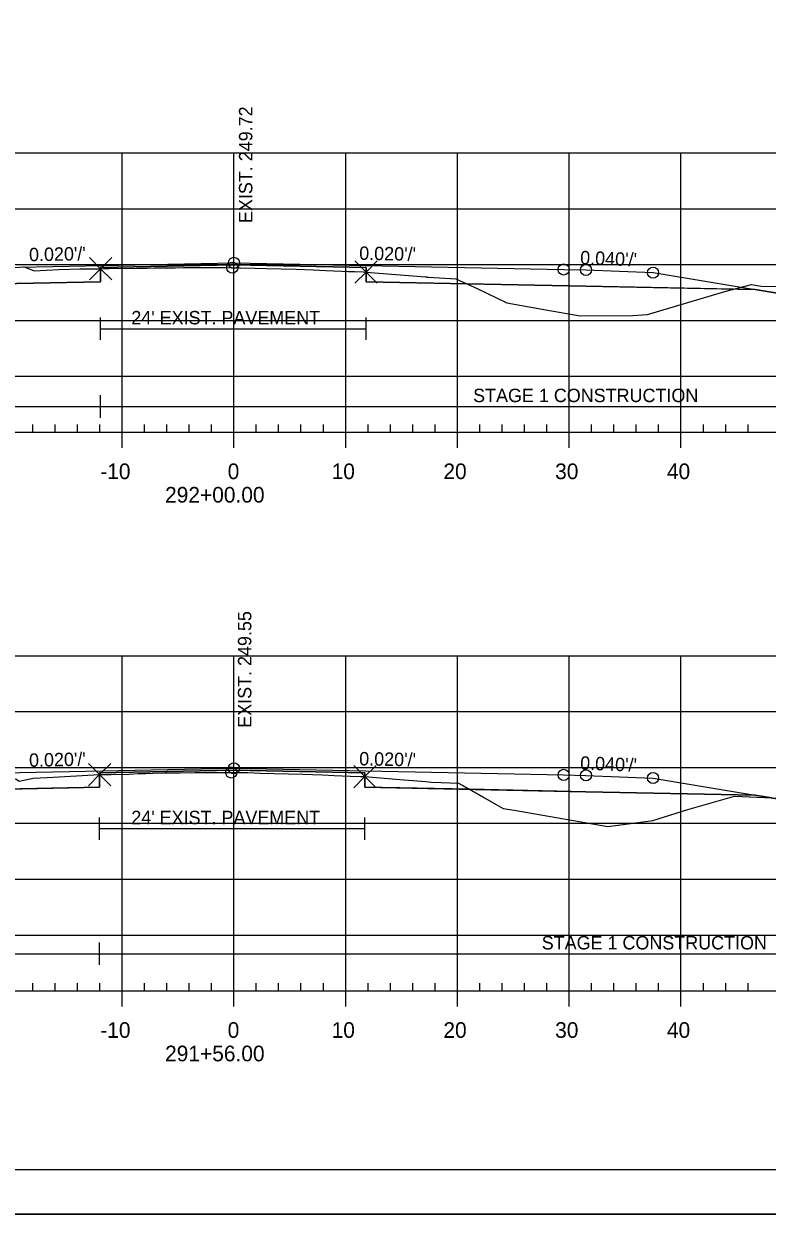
# Model space of a CAD drawing. Extents: x 1365647 to 1367999, y 387113 to 400173.
# Drawn here: x 1365875.3 to 1365941.8, y 396546.3 to 396652.8 of the extents above; entities that cross this region are included whole.
import ezdxf

# ---------------------------------------------------------------- set-up
doc = ezdxf.new("R2010")
doc.units = 0
for name, color, linetype in [('R_Alt Surface', 7, 'Continuous'), ('R_Axis', 7, 'Continuous'), ('R_Axis Annot', 7, 'Continuous'), ('R_Border', 7, 'Continuous'), ('R_Contours', 7, 'Continuous'), ('R_Exist Surface', 7, 'Continuous'), ('R_Fin Surface', 7, 'Continuous'), ('R_Fin Surface Annot', 7, 'Continuous'), ('R_Grid', 7, 'Continuous'), ('R_No Plot', 7, 'Continuous'), ('R_Water', 7, 'Continuous'), ('R_Xsect Elev', 7, 'Continuous')]:
    doc.layers.add(name, color=color, linetype=linetype)

msp = doc.modelspace()

# ---------------------------------------------------------------- linework, layer by layer
at = {"layer": 'R_Alt Surface'}
for points in [[(1365847.47, 396629.01), (1365862.59, 396629.31), (1365882.16, 396629.71), (1365882.16, 396630.99), (1365894.09, 396631.23), (1365905.91, 396631), (1365905.91, 396629.71), (1365925.59, 396629.31), (1365940.72, 396629.01)], [(1365847.47, 396583.77), (1365862.59, 396584.08), (1365882.07, 396584.47), (1365882.07, 396585.76), (1365894.09, 396586), (1365905.81, 396585.76), (1365905.81, 396584.47), (1365925.59, 396584.08), (1365940.72, 396583.77)]]:
    msp.add_lwpolyline(points, dxfattribs=at)
at = {"layer": 'R_Axis'}
for p, q in [((1365876.09, 396616.25), (1365876.09, 396616.95)), ((1365878.09, 396616.25), (1365878.09, 396616.95)), ((1365880.09, 396616.25), (1365880.09, 396616.95)), ((1365882.09, 396616.25), (1365882.09, 396616.95)), ((1365886.09, 396616.25), (1365886.09, 396616.95)), ((1365888.09, 396616.25), (1365888.09, 396616.95)), ((1365890.09, 396616.25), (1365890.09, 396616.95)), ((1365892.09, 396616.25), (1365892.09, 396616.95)), ((1365896.09, 396616.25), (1365896.09, 396616.95)), ((1365898.09, 396616.25), (1365898.09, 396616.95)), ((1365900.09, 396616.25), (1365900.09, 396616.95)), ((1365902.09, 396616.25), (1365902.09, 396616.95)), ((1365906.09, 396616.25), (1365906.09, 396616.95)), ((1365908.09, 396616.25), (1365908.09, 396616.95)), ((1365910.09, 396616.25), (1365910.09, 396616.95)), ((1365912.09, 396616.25), (1365912.09, 396616.95)), ((1365916.09, 396616.25), (1365916.09, 396616.95)), ((1365918.09, 396616.25), (1365918.09, 396616.95)), ((1365920.09, 396616.25), (1365920.09, 396616.95)), ((1365922.09, 396616.25), (1365922.09, 396616.95)), ((1365926.09, 396616.25), (1365926.09, 396616.95)), ((1365928.09, 396616.25), (1365928.09, 396616.95)), ((1365930.09, 396616.25), (1365930.09, 396616.95)), ((1365932.09, 396616.25), (1365932.09, 396616.95)), ((1365936.09, 396616.25), (1365936.09, 396616.95)), ((1365938.09, 396616.25), (1365938.09, 396616.95)), ((1365940.09, 396616.25), (1365940.09, 396616.95)), ((1365749.09, 396616.25), (1366039.09, 396616.25)), ((1365884.09, 396614.85), (1365884.09, 396616.25)), ((1365894.09, 396614.85), (1365894.09, 396616.25)), ((1365904.09, 396614.85), (1365904.09, 396616.25)), ((1365914.09, 396614.85), (1365914.09, 396616.25)), ((1365924.09, 396614.85), (1365924.09, 396616.25)), ((1365934.09, 396614.85), (1365934.09, 396616.25)), ((1365876.09, 396566.25), (1365876.09, 396566.95)), ((1365878.09, 396566.25), (1365878.09, 396566.95)), ((1365880.09, 396566.25), (1365880.09, 396566.95)), ((1365882.09, 396566.25), (1365882.09, 396566.95)), ((1365886.09, 396566.25), (1365886.09, 396566.95)), ((1365888.09, 396566.25), (1365888.09, 396566.95)), ((1365890.09, 396566.25), (1365890.09, 396566.95)), ((1365892.09, 396566.25), (1365892.09, 396566.95)), ((1365896.09, 396566.25), (1365896.09, 396566.95)), ((1365898.09, 396566.25), (1365898.09, 396566.95)), ((1365900.09, 396566.25), (1365900.09, 396566.95)), ((1365902.09, 396566.25), (1365902.09, 396566.95)), ((1365906.09, 396566.25), (1365906.09, 396566.95)), ((1365908.09, 396566.25), (1365908.09, 396566.95)), ((1365910.09, 396566.25), (1365910.09, 396566.95)), ((1365912.09, 396566.25), (1365912.09, 396566.95)), ((1365916.09, 396566.25), (1365916.09, 396566.95)), ((1365918.09, 396566.25), (1365918.09, 396566.95)), ((1365920.09, 396566.25), (1365920.09, 396566.95)), ((1365922.09, 396566.25), (1365922.09, 396566.95)), ((1365926.09, 396566.25), (1365926.09, 396566.95)), ((1365928.09, 396566.25), (1365928.09, 396566.95)), ((1365930.09, 396566.25), (1365930.09, 396566.95)), ((1365932.09, 396566.25), (1365932.09, 396566.95)), ((1365936.09, 396566.25), (1365936.09, 396566.95)), ((1365938.09, 396566.25), (1365938.09, 396566.95)), ((1365940.09, 396566.25), (1365940.09, 396566.95)), ((1365749.09, 396566.25), (1366039.09, 396566.25)), ((1365884.09, 396564.85), (1365884.09, 396566.25)), ((1365894.09, 396564.85), (1365894.09, 396566.25)), ((1365904.09, 396564.85), (1365904.09, 396566.25)), ((1365914.09, 396564.85), (1365914.09, 396566.25)), ((1365924.09, 396564.85), (1365924.09, 396566.25)), ((1365934.09, 396564.85), (1365934.09, 396566.25))]:
    msp.add_line(p, q, dxfattribs=at)
at = {"layer": 'R_Border'}
msp.add_line((1366052.27, 396550.25), (1365736.09, 396550.25), dxfattribs=at)
at = {"layer": 'R_Contours'}
msp.add_lwpolyline([(1365875.27, 396631.09), (1365876.22, 396630.69), (1365878.41, 396630.81), (1365880.3, 396630.86), (1365882.16, 396630.88), (1365882.16, 396629.71), (1365862.59, 396629.31)], dxfattribs=at)
for points in [[(1365882.16, 396630.88), (1365882.43, 396630.89), (1365882.94, 396630.89), (1365885.37, 396630.92), (1365886.31, 396630.94), (1365886.95, 396630.95), (1365888.87, 396630.97), (1365889.59, 396630.98), (1365890.49, 396630.99), (1365890.92, 396630.98), (1365891.69, 396630.98), (1365892.33, 396630.98), (1365893.33, 396630.98), (1365893.94, 396630.97), (1365894.1, 396630.97), (1365894.68, 396630.97), (1365895.96, 396630.94), (1365896.97, 396630.9), (1365899.66, 396630.83), (1365901.17, 396630.78), (1365902.32, 396630.71), (1365903.73, 396630.67), (1365904.31, 396630.63), (1365904.88, 396630.63), (1365905.65, 396630.59), (1365905.87, 396630.58), (1365905.91, 396630.58), (1365905.91, 396631), (1365894.09, 396631.23), (1365882.16, 396630.99)], [(1365905.91, 396630.58), (1365911.22, 396630.14), (1365911.31, 396630.14), (1365911.37, 396630.13), (1365911.4, 396630.13), (1365911.5, 396630.13), (1365913.95, 396629.98), (1365914.92, 396629.53), (1365905.91, 396629.71)], [(1365914.92, 396629.53), (1365915.9, 396629.07), (1365918.52, 396627.82), (1365922.01, 396627.19), (1365925.06, 396626.65), (1365929.77, 396626.69), (1365931.09, 396626.78), (1365938.02, 396628.85), (1365938.77, 396629.05), (1365925.59, 396629.31)], [(1365938.77, 396629.05), (1365940.4, 396629.48), (1365941.27, 396629.33), (1365951.99, 396629.3), (1365958.72, 396629.22), (1365961.88, 396629.15), (1365974.48, 396628.82), (1365980.89, 396628.64), (1365964.58, 396623.2), (1365953.59, 396626.87), (1365940.72, 396629.01)], [(1365870.73, 396584.24), (1365871.13, 396584.37), (1365871.93, 396584.57), (1365874.59, 396585.24), (1365874.87, 396585.03), (1365876.13, 396585.3), (1365877.38, 396585.35), (1365878.96, 396585.43), (1365882.07, 396585.61), (1365882.07, 396584.47)], [(1365882.07, 396585.61), (1365882.3, 396585.62), (1365883.11, 396585.63), (1365884.73, 396585.66), (1365885.53, 396585.7), (1365886.22, 396585.72), (1365886.82, 396585.74), (1365887.97, 396585.76), (1365889.24, 396585.76), (1365890.62, 396585.8), (1365892.14, 396585.81), (1365893.85, 396585.8), (1365893.95, 396585.8), (1365894.65, 396585.8), (1365895.33, 396585.81), (1365896.45, 396585.75), (1365900.22, 396585.66), (1365902.02, 396585.59), (1365903.05, 396585.52), (1365904.48, 396585.47), (1365905.39, 396585.43), (1365905.81, 396585.43), (1365905.81, 396585.76), (1365894.09, 396586), (1365882.07, 396585.76)], [(1365905.81, 396585.43), (1365908.93, 396585.18), (1365910.1, 396585.08), (1365911.27, 396584.99), (1365911.74, 396584.94), (1365912.62, 396584.9), (1365914.19, 396584.85), (1365915.17, 396584.29), (1365905.81, 396584.47)], [(1365915.17, 396584.29), (1365917.56, 396582.92), (1365918.19, 396582.58), (1365919.16, 396582.42), (1365927.53, 396580.97), (1365928.92, 396581.15), (1365931.56, 396581.49), (1365934.69, 396582.47), (1365938.88, 396583.67), (1365942.22, 396583.52), (1365940.72, 396583.77), (1365925.59, 396584.08)]]:
    msp.add_lwpolyline(points, close=True, dxfattribs=at)
at = {"layer": 'R_Exist Surface'}
for points in [[(1365875.27, 396631.09), (1365876.22, 396630.69), (1365878.41, 396630.81), (1365880.3, 396630.86), (1365882.16, 396630.88), (1365882.43, 396630.89), (1365882.94, 396630.89), (1365885.37, 396630.92), (1365886.31, 396630.94), (1365886.95, 396630.95), (1365888.87, 396630.97), (1365889.59, 396630.98), (1365890.49, 396630.99), (1365890.92, 396630.98), (1365891.69, 396630.98), (1365892.33, 396630.98), (1365893.33, 396630.98), (1365893.94, 396630.97), (1365894.1, 396630.97), (1365894.68, 396630.97), (1365895.96, 396630.94), (1365896.97, 396630.9), (1365899.66, 396630.83), (1365901.17, 396630.78), (1365902.32, 396630.71), (1365903.73, 396630.67), (1365904.31, 396630.63), (1365904.88, 396630.63), (1365905.65, 396630.59), (1365905.87, 396630.58), (1365905.91, 396630.58), (1365911.22, 396630.14), (1365911.31, 396630.14), (1365911.37, 396630.13), (1365911.4, 396630.13), (1365911.5, 396630.13), (1365913.95, 396629.98), (1365915.9, 396629.07), (1365918.52, 396627.82), (1365922.01, 396627.19), (1365925.06, 396626.65), (1365929.77, 396626.69), (1365931.09, 396626.78), (1365938.02, 396628.85), (1365940.4, 396629.48), (1365941.27, 396629.33), (1365951.99, 396629.3)], [(1365874.87, 396585.03), (1365876.13, 396585.3), (1365877.38, 396585.35), (1365878.96, 396585.43), (1365882.07, 396585.61), (1365882.3, 396585.62), (1365883.11, 396585.63), (1365884.73, 396585.66), (1365885.53, 396585.7), (1365886.22, 396585.72), (1365886.82, 396585.74), (1365887.97, 396585.76), (1365889.24, 396585.76), (1365890.62, 396585.8), (1365892.14, 396585.81), (1365893.85, 396585.8), (1365893.95, 396585.8), (1365894.65, 396585.8), (1365895.33, 396585.81), (1365896.45, 396585.75), (1365900.22, 396585.66), (1365902.02, 396585.59), (1365903.05, 396585.52), (1365904.48, 396585.47), (1365905.39, 396585.43), (1365905.81, 396585.43), (1365908.93, 396585.18), (1365910.1, 396585.08), (1365911.27, 396584.99), (1365911.74, 396584.94), (1365912.62, 396584.9), (1365914.19, 396584.85), (1365917.56, 396582.92), (1365918.19, 396582.58), (1365919.16, 396582.42), (1365927.53, 396580.97), (1365928.92, 396581.15), (1365931.56, 396581.49), (1365934.69, 396582.47), (1365938.88, 396583.67), (1365953.81, 396583.02)]]:
    msp.add_lwpolyline(points, dxfattribs=at)
at = {"layer": 'R_Fin Surface'}
for points in [[(1365815.24, 396633.32), (1365834.59, 396626.87), (1365847.47, 396629.01), (1365856.59, 396630.53), (1365862.59, 396630.77), (1365864.59, 396630.81), (1365894.09, 396631.4), (1365923.59, 396630.81), (1365925.59, 396630.77), (1365931.59, 396630.53), (1365940.72, 396629.01), (1365953.59, 396626.87), (1365964.58, 396623.2), (1365980.89, 396628.64)], [(1365856.59, 396630.53), (1365862.59, 396630.77), (1365864.59, 396630.81), (1365894.09, 396631.4), (1365923.59, 396630.81), (1365925.59, 396630.77), (1365931.59, 396630.53)], [(1365815.08, 396588.13), (1365834.59, 396581.63), (1365847.47, 396583.77), (1365856.59, 396585.3), (1365862.59, 396585.54), (1365864.59, 396585.58), (1365894.09, 396586.17), (1365923.59, 396585.58), (1365925.59, 396585.54), (1365931.59, 396585.3), (1365940.72, 396583.77), (1365953.59, 396581.63), (1365965.11, 396577.79), (1365980.56, 396582.94)], [(1365856.59, 396585.3), (1365862.59, 396585.54), (1365864.59, 396585.58), (1365894.09, 396586.17), (1365923.59, 396585.58), (1365925.59, 396585.54), (1365931.59, 396585.3)]]:
    msp.add_lwpolyline(points, dxfattribs=at)
at = {"layer": 'R_Grid'}
for p, q in [((1365749.09, 396641.25), (1366039.09, 396641.25)), ((1365884.09, 396616.25), (1365884.09, 396641.25)), ((1365894.09, 396616.25), (1365894.09, 396641.25)), ((1365904.09, 396616.25), (1365904.09, 396641.25)), ((1365914.09, 396616.25), (1365914.09, 396641.25)), ((1365924.09, 396616.25), (1365924.09, 396641.25)), ((1365934.09, 396616.25), (1365934.09, 396641.25)), ((1365749.09, 396636.25), (1366039.09, 396636.25)), ((1365749.09, 396631.25), (1366039.09, 396631.25)), ((1365749.09, 396626.25), (1366039.09, 396626.25)), ((1365749.09, 396621.25), (1366039.09, 396621.25)), ((1365749.09, 396616.25), (1366039.09, 396616.25)), ((1365749.09, 396596.25), (1366039.09, 396596.25)), ((1365884.09, 396566.25), (1365884.09, 396596.25)), ((1365894.09, 396566.25), (1365894.09, 396596.25)), ((1365904.09, 396566.25), (1365904.09, 396596.25)), ((1365914.09, 396566.25), (1365914.09, 396596.25)), ((1365924.09, 396566.25), (1365924.09, 396596.25)), ((1365934.09, 396566.25), (1365934.09, 396596.25)), ((1365749.09, 396591.25), (1366039.09, 396591.25)), ((1365749.09, 396586.25), (1366039.09, 396586.25)), ((1365749.09, 396581.25), (1366039.09, 396581.25)), ((1365749.09, 396576.25), (1366039.09, 396576.25)), ((1365749.09, 396571.25), (1366039.09, 396571.25)), ((1365749.09, 396566.25), (1366039.09, 396566.25))]:
    msp.add_line(p, q, dxfattribs=at)
at = {"layer": 'R_No Plot'}
msp.add_line((1365723.69, 396546.27), (1366057.03, 396546.27), dxfattribs=at)
msp.add_lwpolyline([(1365723.69, 396759.61), (1366057.03, 396759.61), (1366057.03, 396546.27), (1365723.69, 396546.27)], close=True, dxfattribs=at)
for points in [[(1365882.16, 396630.88), (1365881.16, 396631.88), (1365882.16, 396630.88), (1365881.16, 396629.88), (1365882.16, 396630.88), (1365883.16, 396629.88), (1365882.16, 396630.88), (1365883.16, 396631.88)], [(1365905.91, 396630.58), (1365904.91, 396631.58), (1365905.91, 396630.58), (1365904.91, 396629.58), (1365905.91, 396630.58), (1365906.91, 396629.58), (1365905.91, 396630.58), (1365906.91, 396631.58)], [(1365882.07, 396585.61), (1365881.07, 396586.61), (1365882.07, 396585.61), (1365881.07, 396584.61), (1365882.07, 396585.61), (1365883.07, 396584.61), (1365882.07, 396585.61), (1365883.07, 396586.61)], [(1365905.81, 396585.43), (1365904.81, 396586.43), (1365905.81, 396585.43), (1365904.81, 396584.43), (1365905.81, 396585.43), (1365906.81, 396584.43), (1365905.81, 396585.43), (1365906.81, 396586.43)]]:
    msp.add_lwpolyline(points, dxfattribs=at)
for centre in [(1365893.94, 396630.97), (1365894.09, 396631.4), (1365894.09, 396631.4), (1365894.09, 396631.4), (1365923.59, 396630.81), (1365923.59, 396630.81), (1365923.59, 396630.81), (1365925.59, 396630.77), (1365925.59, 396630.77), (1365925.59, 396630.77), (1365931.59, 396630.53), (1365931.59, 396630.53), (1365931.59, 396630.53), (1365894.09, 396586.17), (1365894.09, 396586.17), (1365894.09, 396586.17), (1365894.09, 396586.17), (1365894.09, 396586.17), (1365893.85, 396585.8), (1365923.59, 396585.58), (1365923.59, 396585.58), (1365923.59, 396585.58), (1365923.59, 396585.58), (1365923.59, 396585.58), (1365925.59, 396585.54), (1365925.59, 396585.54), (1365925.59, 396585.54), (1365925.59, 396585.54), (1365925.59, 396585.54), (1365931.59, 396585.3), (1365931.59, 396585.3), (1365931.59, 396585.3), (1365931.59, 396585.3), (1365931.59, 396585.3)]:
    msp.add_circle(centre, 0.5, dxfattribs=at)
at = {"layer": 'R_Water'}
for p, q in [((1365882.16, 396624.51), (1365882.16, 396626.51)), ((1365905.91, 396624.51), (1365905.91, 396626.51)), ((1365882.16, 396625.51), (1365905.91, 396625.51)), ((1365882.16, 396617.55), (1365882.16, 396619.55)), ((1365815.24, 396618.55), (1365882.16, 396618.55)), ((1365882.16, 396618.55), (1365980.89, 396618.55)), ((1365882.07, 396579.78), (1365882.07, 396581.78)), ((1365905.81, 396579.78), (1365905.81, 396581.78)), ((1365882.07, 396580.78), (1365905.81, 396580.78)), ((1365815.08, 396569.57), (1365882.07, 396569.57)), ((1365882.07, 396568.57), (1365882.07, 396570.57)), ((1365882.07, 396569.57), (1365980.56, 396569.57))]:
    msp.add_line(p, q, dxfattribs=at)

# ---------------------------------------------------------------- texts
at = {"layer": 'R_Axis Annot'}
for s, p in [('-10', (1365882.13, 396612.05)), ('0', (1365893.53, 396612.05)), ('10', (1365902.83, 396612.05)), ('20', (1365912.83, 396612.05)), ('30', (1365922.83, 396612.05)), ('40', (1365932.83, 396612.05)), ('292+00.00', (1365887.93, 396609.95)), ('-10', (1365882.13, 396562.05)), ('0', (1365893.53, 396562.05)), ('10', (1365902.83, 396562.05)), ('20', (1365912.83, 396562.05)), ('30', (1365922.83, 396562.05)), ('40', (1365932.83, 396562.05)), ('291+56.00', (1365887.93, 396559.95))]:
    msp.add_text(s, height=1.4, dxfattribs=at).set_placement(p)
at = {"layer": 'R_Fin Surface Annot'}
for s, rotation, p in [("0.020'/'", 1.1458, (1365875.77, 396631.54)), ("0.020'/'", 358.8542, (1365905.29, 396631.68)), ("0.040'/'", 357.7094, (1365925.05, 396631.29)), ("0.020'/'", 1.1458, (1365875.77, 396586.3)), ("0.020'/'", 358.8542, (1365905.29, 396586.44)), ("0.040'/'", 357.7094, (1365925.05, 396586.06))]:
    msp.add_text(s, height=1.2, rotation=rotation, dxfattribs=at).set_placement(p)
at = {"layer": 'R_Water'}
for s, p in [("24' EXIST. PAVEMENT", (1365884.91, 396625.9)), ('STAGE 1 CONSTRUCTION', (1365915.49, 396618.94)), ("24' EXIST. PAVEMENT", (1365884.91, 396581.17)), ('STAGE 1 CONSTRUCTION', (1365921.63, 396569.96))]:
    msp.add_text(s, height=1.2, dxfattribs=at).set_placement(p)
at = {"layer": 'R_Xsect Elev'}
for s, p in [('EXIST. 249.72', (1365895.74, 396634.97)), ('EXIST. 249.55', (1365895.65, 396589.8))]:
    msp.add_text(s, height=1.2, rotation=90, dxfattribs=at).set_placement(p)

doc.saveas('drawing.dxf')
